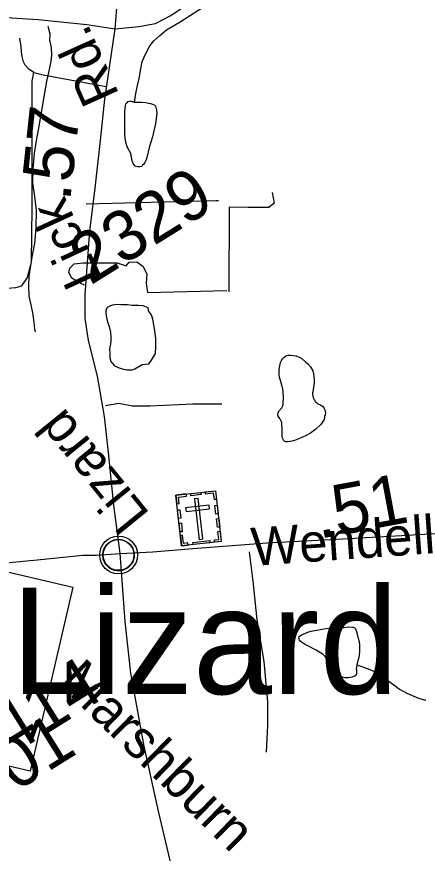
# Model space of a CAD drawing. Extents: x 2001466 to 31450019, y -30647475 to 847247.
# Drawn here: x 2184794 to 2186797, y 751246 to 755417 of the extents above; entities that cross this region are included whole.
import ezdxf

# ---------------------------------------------------------------- set-up
doc = ezdxf.new("R2010")
doc.units = 0
for name, color, linetype in [('Exist Civil Demographics Community CELL', 7, 'Continuous'), ('Exist Civil Demographics Community Label', 7, 'Continuous'), ('Exist Cultural Cemetery CELL', 7, 'Continuous'), ('Exist Hydrographic Misc Water Feature', 7, 'Continuous'), ('Exist Road Non-System Type 51', 7, 'Continuous'), ('Exist Road Primary Interstate Ramp 1 Lane Attributed', 7, 'Continuous'), ('Exist Road Primary NC Attributed', 7, 'Continuous'), ('Exist Road Primary NC Label', 7, 'Continuous'), ('Exist Road Primary NC Service Mileage Hundredths English Label', 7, 'Continuous'), ('Exist Road Primary NC Shield CELL', 7, 'Continuous'), ('Exist Road Secondary Mileage Hundredths English Label', 7, 'Continuous'), ('Exist Road Secondary Type 51 Attributed', 7, 'Continuous'), ('Exist Road Secondary Type 51 Label', 7, 'Continuous'), ('Exist Road Secondary Type 51 Number Label', 7, 'Continuous')]:
    doc.layers.add(name, color=color, linetype=linetype)

msp = doc.modelspace()

# ---------------------------------------------------------------- linework, layer by layer
at = {"layer": 'Exist Civil Demographics Community CELL'}
msp.add_lwpolyline([(2185224.8, 752745.3), (2185225.8, 752750.8), (2185227.6, 752757.4), (2185230.5, 752764.6), (2185233.5, 752770.4), (2185236.8, 752776.1), (2185240.5, 752781.2), (2185244.5, 752785.6), (2185249.1, 752790.2), (2185254.6, 752794.8), (2185260.1, 752798.4), (2185264.9, 752801.3), (2185270, 752803.7), (2185275.5, 752806), (2185281.1, 752807.9), (2185285.4, 752809), (2185290.3, 752809.7), (2185294.4, 752810.5), (2185300.8, 752810.7), (2185305.2, 752810.6), (2185310.9, 752810.4), (2185315.8, 752809.6), (2185320.7, 752808.7), (2185325.7, 752807.2), (2185330.8, 752805.3), (2185337.5, 752802.4), (2185343.8, 752798.9), (2185348.8, 752795.3), (2185354, 752791.3), (2185357.3, 752788.2), (2185361.4, 752783.8), (2185365.3, 752779.1), (2185368.4, 752774.5), (2185371.5, 752769.5), (2185373.9, 752764.4), (2185376, 752759.3), (2185377.5, 752754.3), (2185378.8, 752749.7), (2185379.9, 752743.7), (2185380.5, 752739), (2185380.8, 752733), (2185380.6, 752727.2), (2185380, 752721.5), (2185379.1, 752716), (2185377.5, 752709.9), (2185375.6, 752704), (2185373.3, 752699), (2185370.1, 752693), (2185366.8, 752687.6), (2185363.4, 752683), (2185359.2, 752678.2), (2185353.9, 752673.2), (2185348.9, 752669.1), (2185343.9, 752665.7), (2185339.5, 752663.2), (2185332.7, 752659.9), (2185325.6, 752657.2), (2185319.6, 752655.8), (2185313, 752654.5), (2185308.6, 752654), (2185304.1, 752653.7), (2185298.5, 752653.7), (2185294.2, 752654.1), (2185288.6, 752654.9), (2185282.7, 752656.2), (2185278.1, 752657.5), (2185272.9, 752659.4), (2185268.3, 752661.3), (2185264.4, 752663.6), (2185257.6, 752667.7), (2185252, 752671.9), (2185247.1, 752676.4), (2185242.7, 752681.3), (2185239.5, 752685.2), (2185236.5, 752689.4), (2185232.4, 752696.5), (2185230.7, 752700.1), (2185229, 752704.1), (2185226.4, 752712.3), (2185224.8, 752719.3), (2185224.2, 752724.5), (2185223.8, 752730.8), (2185223.8, 752735.5), (2185224.3, 752742)], close=True, dxfattribs=at)
for centre, radius in [((2185302.5, 752732.8), 94.3), ((2185302.2, 752733.1), 76.7)]:
    msp.add_circle(centre, radius, dxfattribs=at)
at = {"layer": 'Exist Cultural Cemetery CELL'}
for points in [[(2185588.7, 753031.3), (2185786.5, 753053.3), (2185814.7, 752800.2), (2185616.8, 752778.2)], [(2185593.4, 752988.2), (2185604.7, 752989.5), (2185601.2, 753021.5), (2185641.5, 753025.9), (2185640.2, 753037), (2185588.7, 753031.3)], [(2185662.3, 753039.4), (2185713.8, 753045.2), (2185715, 753033.8), (2185663.5, 753028.1)], [(2185791.4, 753010.2), (2185780.1, 753008.9), (2185776.5, 753040.9), (2185736.2, 753036.4), (2185735, 753047.5), (2185786.6, 753053.2)], [(2185700.2, 753014.2), (2185681.7, 753012.1), (2185704.1, 752810.6), (2185722.7, 752812.6)], [(2185601.6, 752914.5), (2185596.8, 752957.6), (2185608.1, 752958.8), (2185612.9, 752915.8)], [(2185636.7, 752968.1), (2185638.8, 752949.6), (2185755.8, 752962.6), (2185753.8, 752981.1)], [(2185788.1, 752936.3), (2185783.3, 752979.3), (2185794.6, 752980.6), (2185799.4, 752937.5)], [(2185795.4, 752870.8), (2185790.6, 752913.8), (2185801.9, 752915.1), (2185806.7, 752872)], [(2185609, 752847.7), (2185604.2, 752890.7), (2185615.6, 752892), (2185620.3, 752849)], [(2185649.7, 752781.9), (2185648.4, 752793.3), (2185626.5, 752790.9), (2185622.1, 752831), (2185611, 752829.8), (2185616.7, 752778.2)], [(2185781.7, 752796.5), (2185780.5, 752807.9), (2185802.3, 752810.4), (2185797.9, 752850.5), (2185808.9, 752851.8), (2185814.7, 752800.2)], [(2185672.6, 752795.9), (2185757, 752805.3), (2185758.2, 752794), (2185673.9, 752784.6)]]:
    msp.add_lwpolyline(points, close=True, dxfattribs=at)
at = {"layer": 'Exist Hydrographic Misc Water Feature'}
for p, q in [((2185362.9, 754996), (2185381.7, 754989.9)), ((2186489, 752162.3), (2186493.1, 752184.4))]:
    msp.add_line(p, q, dxfattribs=at)
for points in [[(2185420.5, 755194.2), (2185436.3, 755229.9), (2185458, 755272), (2185477.9, 755296.2), (2185507.6, 755322.5), (2185541.3, 755350.7), (2185609.4, 755391.2), (2185726.2, 755466)], [(2184888, 753845.9), (2184885.5, 753859.7), (2184881.4, 753894), (2184875.1, 753940), (2184867.3, 753979.7), (2184856.8, 754023.8), (2184854.8, 754075.7), (2184856.4, 754123.7), (2184864.2, 754175.7), (2184875.5, 754235.6), (2184885.5, 754285.6), (2184890.8, 754363.5), (2184892.5, 754449.7), (2184884.1, 754519.5), (2184875.5, 754587.7), (2184877.1, 754659.6), (2184882.6, 754735.5), (2184892.5, 754799.7), (2184904, 754861.7), (2184917.5, 754939.5), (2184935.1, 755037.9), (2184944.8, 755093.6), (2184958.1, 755153.7), (2184966.5, 755195.8), (2184970.2, 755225.7), (2184967.5, 755263.8), (2184959.5, 755299.9), (2184961.6, 755329.6), (2184951.3, 755367.7)], [(2185381.7, 754989.9), (2185387.9, 755034), (2185397.5, 755073.9), (2185405.3, 755108), (2185412.9, 755156), (2185420.5, 755194.2)], [(2185362.9, 754996), (2185356.9, 754994), (2185347.3, 754991.8), (2185343.2, 754987.6), (2185337.5, 754980.8), (2185335, 754974.2), (2185331.7, 754943.9), (2185331.5, 754914.7), (2185331.5, 754886.3), (2185331.3, 754862.8), (2185331.7, 754836.8), (2185333.4, 754811.4), (2185337.5, 754792.5), (2185343.6, 754770.1), (2185363.9, 754733.8)], [(2185381.7, 754989.9), (2185397.9, 754989.9), (2185418, 754990.1), (2185438.1, 754988.2), (2185452.1, 754986.1), (2185462.1, 754984.2), (2185472, 754980.3), (2185480, 754976.7), (2185486.1, 754970.4), (2185488.2, 754964.5), (2185492.1, 754950.5), (2185492.5, 754934.6), (2185486.7, 754884.8), (2185470.9, 754818.6), (2185455.6, 754764.5), (2185443.9, 754714.4), (2185440.2, 754702.3), (2185433.8, 754690.3), (2185427.9, 754682.3), (2185422.1, 754676.3), (2185418.2, 754670), (2185410.2, 754667.9), (2185402.2, 754667.9), (2185396.3, 754668), (2185390.2, 754669.7), (2185384, 754673.9), (2185380.3, 754677.7), (2185376, 754684.1), (2185374, 754689.7), (2185370.3, 754695.9), (2185368, 754707.6), (2185363.9, 754733.8)], [(2185368.6, 753976.5), (2185346.7, 753980.2), (2185332.7, 753980.3), (2185316.5, 753980.3), (2185296.4, 753982.1), (2185284.5, 753979.9), (2185270.6, 753977.9), (2185258.9, 753974), (2185249.1, 753967.8), (2185242.9, 753961.8), (2185239.2, 753949.8), (2185238.8, 753939.8), (2185241.3, 753926), (2185247.2, 753895.9), (2185255.6, 753871.9), (2185261.6, 753843.8), (2185264, 753817.9), (2185264, 753800), (2185262.2, 753784.1), (2185257.7, 753762), (2185258.5, 753736), (2185258.1, 753716.1), (2185264.5, 753698.2), (2185280.2, 753678.3), (2185300.7, 753668.3), (2185320.2, 753660.5), (2185343, 753656.3), (2185370.7, 753656.6)], [(2185370.7, 753656.6), (2185382.8, 753660.8), (2185420.9, 753682.6), (2185452.9, 753686.7), (2185466.6, 753704.9), (2185486.3, 753736.8), (2185488.2, 753773), (2185488.2, 753810.8), (2185483.7, 753852.9), (2185473.4, 753908.7), (2185467.2, 753930.8), (2185451.1, 753950.7), (2185449.2, 753964.8), (2185424.8, 753974.5), (2185401, 753976.5), (2185368.6, 753976.5)], [(2186259, 753340.6), (2186235.2, 753326.3), (2186205.2, 753314.2), (2186179.2, 753303.9), (2186167.1, 753299.7), (2186157.5, 753297.9), (2186145.6, 753297.7), (2186137.4, 753297.7), (2186131.4, 753299.4), (2186125.1, 753305.6), (2186121, 753311.5), (2186119.5, 753317.4), (2186119.1, 753323.6), (2186118.9, 753339.4), (2186118.9, 753365.4), (2186116.6, 753379.5), (2186116.4, 753391.3), (2186114.8, 753397.2), (2186106.4, 753413.1), (2186098.4, 753425.3), (2186096.8, 753433.2), (2186098.4, 753441.1), (2186102.3, 753449.4), (2186116.4, 753467.2), (2186122.2, 753477.3), (2186124, 753485.5), (2186125.7, 753523.4), (2186121.4, 753561.3), (2186113.2, 753591.4), (2186105.2, 753619.4), (2186102.9, 753631.1), (2186102.7, 753643.2), (2186103.1, 753655.4), (2186104.6, 753667.3), (2186110.7, 753693.2), (2186116.4, 753705.3), (2186120.3, 753711.2), (2186126.5, 753717.5), (2186136.3, 753725.4), (2186148.6, 753729.6), (2186160.5, 753729.5), (2186174.7, 753727.7), (2186188.2, 753725.7), (2186202.6, 753719.8), (2186218.4, 753710.1), (2186234.3, 753696), (2186246.7, 753686), (2186259, 753670.4), (2186270.8, 753650.3), (2186274.9, 753636.3), (2186277, 753622.6), (2186277.2, 753606.3), (2186277.2, 753590.6), (2186271.5, 753546.4), (2186269.6, 753540.6), (2186270, 753532.4), (2186271.7, 753524.4), (2186273.7, 753518.5), (2186277.8, 753508.5), (2186284, 753496.6), (2186290.1, 753492.4), (2186295.9, 753486.7), (2186311.9, 753480.6), (2186319.9, 753475), (2186324, 753468.6), (2186328.1, 753462.8), (2186330.5, 753456.8), (2186334.2, 753440.8), (2186332.6, 753430.9), (2186330.3, 753423.1), (2186328.7, 753414.8), (2186326.6, 753405), (2186318.6, 753392.8), (2186310.4, 753382.7), (2186286.8, 753360.7), (2186259, 753340.6)], [(2186489, 752162.3), (2186489, 752142.4), (2186487.2, 752136.2), (2186483.3, 752130.3), (2186475.3, 752126.2), (2186467.3, 752124.2), (2186447.4, 752119.9), (2186431.4, 752119.9), (2186423.6, 752121.9), (2186417.1, 752124.1), (2186411.5, 752125.7), (2186405.4, 752129.9), (2186395.3, 752137.9), (2186375, 752167.7), (2186354.7, 752203.3), (2186336.9, 752221.4), (2186322.9, 752237.3), (2186288.3, 752259.1), (2186246.4, 752280.5), (2186230.2, 752288.6), (2186214, 752298.4), (2186208.5, 752302.5), (2186204.4, 752308.4), (2186202.4, 752314.3), (2186202.2, 752320.5), (2186203.8, 752326.3), (2186207.9, 752330.5), (2186214.3, 752334.5), (2186223.9, 752338.7), (2186245.8, 752348.7), (2186263.7, 752352.9), (2186326, 752365), (2186375.4, 752371.7), (2186427.7, 752371.9), (2186449.9, 752373.9), (2186471.6, 752372.2)], [(2186493.1, 752184.4), (2186496.8, 752206.6), (2186502.8, 752222.6), (2186506.2, 752248.5), (2186506.5, 752264.3), (2186506.2, 752284.6), (2186504.2, 752300.3), (2186499.7, 752316.4), (2186491.7, 752344.5), (2186485.7, 752362.3), (2186481.6, 752368.2), (2186477.7, 752370.1), (2186471.6, 752372.2)], [(2186493.1, 752184.4), (2186542.7, 752166.7), (2186563.3, 752158.8), (2186585, 752147), (2186613.5, 752129.2), (2186641.2, 752109.7), (2186675.6, 752085.8), (2186703.7, 752063.7), (2186740, 752044), (2186798.2, 752018.6), (2186840.1, 752006.6), (2186871.9, 751996.9), (2186936.2, 751989.7), (2186970.1, 751981.7), (2187036.3, 751968.4), (2187062.1, 751960.4)]]:
    msp.add_lwpolyline(points, dxfattribs=at)
at = {"layer": 'Exist Road Non-System Type 51'}
msp.add_line((2185854.5, 754467.1), (2185852.4, 754045.5), dxfattribs=at)
for points in [[(2185240.4, 755067.7), (2184925.9, 755125.4), (2184905.8, 755129.8), (2184882.2, 755137.7), (2184879.9, 755139.1), (2184857.3, 755153), (2184837.1, 755174.6), (2184828.5, 755191.4), (2184821.4, 755217.5), (2184817.9, 755241.6), (2184816.4, 755267.6), (2184810.1, 755310.5)], [(2184313.2, 754020), (2184342.3, 754029.7), (2184587.1, 754051.5), (2184790.7, 754066.1), (2184819.8, 754074.6), (2184848.9, 754115.8), (2184868.3, 754193.4), (2184870.7, 754467.4), (2184870.7, 755095.5), (2184879.6, 755138.5)], [(2186068.8, 754540.7), (2186077.8, 754486.8), (2186051.1, 754465), (2185949.3, 754465), (2185854.5, 754467.1)], [(2185800.2, 754498.2), (2185788.3, 754498.5), (2185141.1, 754481.5)], [(2185132.7, 754077.8), (2185110.6, 754088.1), (2185069.4, 754112.3), (2185054.8, 754141.4), (2185059.7, 754163.2), (2185081.5, 754185.1), (2185125.1, 754189.9), (2185146.8, 754189.9)], [(2185146.8, 754189.9), (2185217.2, 754189.9), (2185294.8, 754189.9), (2185340.9, 754175.4), (2185355.4, 754192.3), (2185394.2, 754194.8), (2185423.3, 754172.9), (2185442.7, 754134.1), (2185440.2, 754088.1), (2185447.5, 754042), (2185842.6, 754051.7)], [(2185237.1, 753478), (2185303, 753489.4), (2185372.2, 753476.2), (2185457.9, 753476.2), (2185672.1, 753486.1), (2185817.1, 753486.1)], [(2185953.1, 752748.3), (2185972.6, 752603.1), (2185992.6, 752408.7), (2186026.3, 752202.1), (2186044.5, 752000.6), (2186044.5, 751881.9), (2186037.9, 751750)]]:
    msp.add_lwpolyline(points, dxfattribs=at)
at = {"layer": 'Exist Road Primary Interstate Ramp 1 Lane Attributed'}
for points in [[(2185286.2, 755356.4), (2185403.3, 755367.9), (2185487.1, 755382.6), (2185562.4, 755422.3), (2185765.4, 755562.6), (2185951.6, 755692.5), (2186178.8, 755820.2), (2186407, 755923.3)], [(2184057.3, 755385.1), (2184425.6, 755398.2), (2184689.3, 755416.1), (2184902.1, 755403.5), (2185144.9, 755378.3), (2185286.2, 755356.4)]]:
    msp.add_lwpolyline(points, dxfattribs=at)
at = {"layer": 'Exist Road Primary NC Attributed'}
for points in [[(2185310, 752739.6), (2185472.7, 752749), (2185673.6, 752764.7), (2186042.5, 752793), (2186420.2, 752813.9), (2186918.8, 752841.2), (2187134.4, 752873.6), (2187376.6, 752918.7), (2187535.3, 752968.3), (2187597.7, 752990.1), (2187802, 753086.1), (2187943.5, 753164.5), (2187940.8, 753162.7)], [(2184105.1, 752542.7), (2184236.4, 752586.7), (2184383.9, 752634.9), (2184513.2, 752668.4), (2184686.9, 752689.3), (2184897.2, 752708.2), (2185123.7, 752731.2), (2185191.7, 752731.2), (2185310, 752739.6)]]:
    msp.add_lwpolyline(points, dxfattribs=at)
at = {"layer": 'Exist Road Primary NC Shield CELL'}
msp.add_lwpolyline([(2183944.4, 751868.9), (2184157.6, 752786.3), (2185075, 752573.1), (2184861.8, 751655.7)], close=True, dxfattribs=at)
at = {"layer": 'Exist Road Secondary Type 51 Attributed'}
for points in [[(2185286.2, 755356.4), (2185296.6, 755503.5), (2185311.3, 755656.2)], [(2185310, 752739.6), (2185279.1, 752981.5), (2185251.9, 753243.3), (2185231.8, 753422.9), (2185197.2, 753623.9), (2185152.8, 753803), (2185136, 753914), (2185136, 754031.2), (2185158.5, 754348.5), (2185184.7, 754547.5), (2185212.9, 754799.8), (2185233.9, 755005.1), (2185286.2, 755356.4)], [(2185315, 748129.6), (2185465.1, 748525.4), (2185512.2, 748659.5), (2185560.9, 748861.6), (2185580.7, 749010.3), (2185599, 749216.5), (2185603.2, 749449), (2185607.9, 749834.3), (2185610.6, 750064.7), (2185620, 750356.9), (2185631, 750547.4), (2185621.5, 750823.9), (2185609.5, 750975.7), (2185579.2, 751125.5), (2185501.2, 751456.3), (2185430.1, 751779.9), (2185364.1, 752144.3), (2185335.4, 752400.9), (2185310, 752739.6)]]:
    msp.add_lwpolyline(points, dxfattribs=at)

# ---------------------------------------------------------------- texts
at = {"layer": 'Exist Civil Demographics Community Label'}
msp.add_text('Lizard Lick', height=530, dxfattribs=at).set_placement((2184767.7, 752039.6))
at = {"layer": 'Exist Road Primary NC Label'}
msp.add_text('Wendell', height=190, rotation=4.0239, dxfattribs=at).set_placement((2185970.3, 752678.1))
at = {"layer": 'Exist Road Primary NC Service Mileage Hundredths English Label'}
msp.add_text('.51', height=250, rotation=10.5297, dxfattribs=at).set_placement((2186301.4, 752812.8))
at = {"layer": 'Exist Road Secondary Mileage Hundredths English Label'}
msp.add_text('.57', height=250, rotation=83.9111, dxfattribs=at).set_placement((2185060.7, 754492.9))
at = {"layer": 'Exist Road Secondary Type 51 Label'}
for s, rotation, p in [('Rd.', 114.1907, (2185307.5, 755027.8)), ('Lick', 114.7652, (2185220.5, 754116.5)), ('Lizard', 129.0187, (2185462.8, 752936.3)), ('Marshburn', 315.6278, (2184997.4, 752091.9))]:
    msp.add_text(s, height=190, rotation=rotation, dxfattribs=at).set_placement(p)
at = {"layer": 'Exist Road Secondary Type 51 Number Label'}
for s, p in [('2329', (2185161.6, 754075.3)), ('2414', (2184607.1, 751631.1)), ('2401', (2184472.2, 751353))]:
    msp.add_text(s, height=250, rotation=31.918, dxfattribs=at).set_placement(p)

doc.saveas('drawing.dxf')
